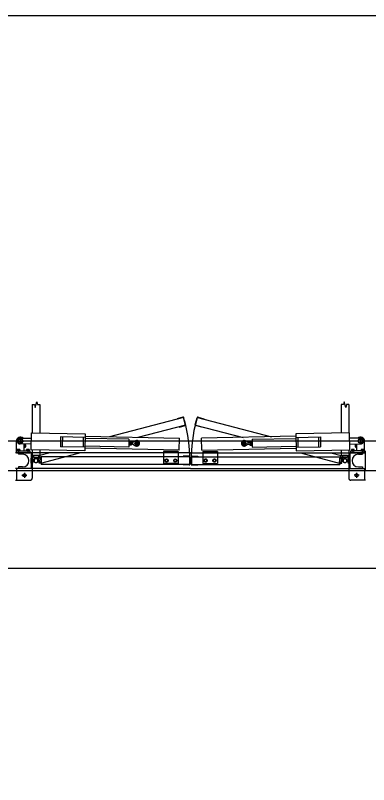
# Model space of a CAD drawing. Extents: x -264205 to -263659, y -1242401 to -1242060.
# Drawn here: x -263850.587 to -263848.783, y -1242089.06 to -1242085.136 of the extents above; entities that cross this region are included whole.
import ezdxf

# ---------------------------------------------------------------- set-up
doc = ezdxf.new("R2010")
doc.units = 0
for name, color, linetype in [('OBRUBNIKY_KOMUNIKACIE_PROJEKT', 7, 'Continuous'), ('OSI_STAVBY_KFA', 7, 'Continuous'), ('RAM_NA_TLAC_12xA4_1-250', 7, 'Continuous'), ('SITUACIA_DSP_2D', 7, 'Continuous')]:
    doc.layers.add(name, color=color, linetype=linetype)

msp = doc.modelspace()

# ---------------------------------------------------------------- linework, layer by layer
at = {"layer": 'OBRUBNIKY_KOMUNIKACIE_PROJEKT'}
msp.add_line((-263894.9678, -1242087.3072), (-263808.9678, -1242087.3072), dxfattribs=at)
at = {"layer": 'OSI_STAVBY_KFA'}
msp.add_line((-263792.6528, -1242087.9572), (-263911.5228, -1242087.9572), dxfattribs=at)
at = {"layer": 'RAM_NA_TLAC_12xA4_1-250'}
msp.add_lwpolyline([(-263980.2898, -1242085.136), (-263770.2898, -1242085.136), (-263770.2898, -1242307.886), (-263980.2898, -1242307.886)], close=True, dxfattribs=at)
at = {"layer": 'SITUACIA_DSP_2D'}
for p, q in [((-263850.486, -1242087.1366), (-263850.478, -1242087.1066)), ((-263850.478, -1242087.1066), (-263850.4739, -1242087.1216)), ((-263848.908, -1242087.1066), (-263848.912, -1242087.1216)), ((-263848.9, -1242087.1366), (-263848.908, -1242087.1066)), ((-263850.502, -1242087.1216), (-263850.502, -1242087.265)), ((-263850.502, -1242087.1216), (-263850.49, -1242087.1216)), ((-263850.49, -1242087.1216), (-263850.486, -1242087.1366)), ((-263850.4739, -1242087.1216), (-263850.462, -1242087.1216)), ((-263850.462, -1242087.1216), (-263850.462, -1242087.2657)), ((-263848.924, -1242087.1216), (-263848.924, -1242087.2657)), ((-263848.912, -1242087.1216), (-263848.924, -1242087.1216)), ((-263848.8959, -1242087.1216), (-263848.9, -1242087.1366)), ((-263848.884, -1242087.1216), (-263848.8959, -1242087.1216)), ((-263848.884, -1242087.1216), (-263848.884, -1242087.265)), ((-263849.7294, -1242087.187), (-263850.1061, -1242087.2858)), ((-263849.7319, -1242087.1856), (-263849.7609, -1242087.1933)), ((-263849.7609, -1242087.1933), (-263849.7603, -1242087.1953)), ((-263849.7191, -1242087.2256), (-263849.7294, -1242087.187)), ((-263849.7177, -1242087.2232), (-263849.727, -1242087.1884)), ((-263849.6683, -1242087.2232), (-263849.659, -1242087.1884)), ((-263849.6669, -1242087.2256), (-263849.6565, -1242087.187)), ((-263849.6565, -1242087.187), (-263849.2799, -1242087.2858)), ((-263849.6541, -1242087.1856), (-263849.6251, -1242087.1933)), ((-263849.6251, -1242087.1933), (-263849.6256, -1242087.1953)), ((-263849.7191, -1242087.2256), (-263849.9622, -1242087.2887)), ((-263849.75, -1242087.2339), (-263849.7495, -1242087.2358)), ((-263849.7495, -1242087.2358), (-263849.7205, -1242087.2281)), ((-263849.6669, -1242087.2256), (-263849.4238, -1242087.2887)), ((-263849.6365, -1242087.2358), (-263849.6655, -1242087.2281)), ((-263849.636, -1242087.2339), (-263849.6365, -1242087.2358)), ((-263850.5069, -1242087.3519), (-263850.5051, -1242087.2649)), ((-263850.5051, -1242087.2649), (-263850.2302, -1242087.2704)), ((-263850.2302, -1242087.2704), (-263850.2319, -1242087.3573)), ((-263848.8808, -1242087.2649), (-263849.1558, -1242087.2704)), ((-263849.1558, -1242087.2704), (-263849.154, -1242087.3573)), ((-263848.8791, -1242087.3519), (-263848.8808, -1242087.2649)), ((-263894.9678, -1242087.3072), (-263808.9678, -1242087.3072)), ((-263850.582, -1242087.3573), (-263850.582, -1242087.3073)), ((-263850.5776, -1242087.3073), (-263850.5464, -1242087.3073)), ((-263850.562, -1242087.2955), (-263850.5722, -1242087.3014)), ((-263850.5722, -1242087.3014), (-263850.5722, -1242087.3132)), ((-263850.5722, -1242087.3132), (-263850.562, -1242087.319)), ((-263850.562, -1242087.2917), (-263850.562, -1242087.3229)), ((-263850.5518, -1242087.3014), (-263850.562, -1242087.2955)), ((-263850.562, -1242087.319), (-263850.5518, -1242087.3132)), ((-263850.5617, -1242087.2923), (-263850.5057, -1242087.2934)), ((-263850.5518, -1242087.3132), (-263850.5518, -1242087.3014)), ((-263850.3566, -1242087.2864), (-263850.3576, -1242087.3363)), ((-263850.2305, -1242087.2889), (-263850.3566, -1242087.2864)), ((-263850.3466, -1242087.2865), (-263850.3476, -1242087.3365)), ((-263850.2405, -1242087.2887), (-263850.2415, -1242087.3386)), ((-263850.0078, -1242087.2983), (-263850.2306, -1242087.2939)), ((-263850.2304, -1242087.2834), (-263849.7495, -1242087.2929)), ((-263850.0078, -1242087.2983), (-263850.0086, -1242087.3383)), ((-263850.003, -1242087.3084), (-263850.008, -1242087.3083)), ((-263850.003, -1242087.3084), (-263850.0034, -1242087.3284)), ((-263850.0031, -1242087.3099), (-263850.0034, -1242087.3269)), ((-263850.0031, -1242087.3099), (-263850.0023, -1242087.3086)), ((-263849.9959, -1242087.3136), (-263850.0024, -1242087.3135)), ((-263849.9958, -1242087.3087), (-263850.0023, -1242087.3086)), ((-263849.9951, -1242087.3101), (-263849.9958, -1242087.3087)), ((-263849.9951, -1242087.3101), (-263849.9954, -1242087.327)), ((-263849.987, -1242087.3137), (-263849.9951, -1242087.3135)), ((-263849.9872, -1242087.3237), (-263849.987, -1242087.3137)), ((-263849.987, -1242087.3137), (-263849.9736, -1242087.3067)), ((-263849.7507, -1242087.3539), (-263849.7495, -1242087.2929)), ((-263849.1555, -1242087.2834), (-263849.6364, -1242087.2929)), ((-263849.6352, -1242087.3539), (-263849.6364, -1242087.2929)), ((-263849.399, -1242087.3137), (-263849.4124, -1242087.3067)), ((-263849.399, -1242087.3137), (-263849.3908, -1242087.3135)), ((-263849.3988, -1242087.3237), (-263849.399, -1242087.3137)), ((-263849.3909, -1242087.3101), (-263849.3901, -1242087.3087)), ((-263849.3909, -1242087.3101), (-263849.3905, -1242087.327)), ((-263849.3901, -1242087.3087), (-263849.3837, -1242087.3086)), ((-263849.39, -1242087.3136), (-263849.3836, -1242087.3135)), ((-263849.3829, -1242087.3099), (-263849.3837, -1242087.3086)), ((-263849.3829, -1242087.3084), (-263849.3779, -1242087.3083)), ((-263849.3829, -1242087.3084), (-263849.3825, -1242087.3284)), ((-263849.3829, -1242087.3099), (-263849.3825, -1242087.3269)), ((-263849.3781, -1242087.2983), (-263849.1553, -1242087.2939)), ((-263849.3781, -1242087.2983), (-263849.3773, -1242087.3383)), ((-263849.1554, -1242087.2889), (-263849.0294, -1242087.2864)), ((-263849.1454, -1242087.2887), (-263849.1444, -1242087.3386)), ((-263849.0394, -1242087.2865), (-263849.0384, -1242087.3365)), ((-263849.0294, -1242087.2864), (-263849.0284, -1242087.3363)), ((-263848.8243, -1242087.2923), (-263848.8803, -1242087.2934)), ((-263848.8084, -1242087.3073), (-263848.8396, -1242087.3073)), ((-263848.8342, -1242087.3014), (-263848.824, -1242087.2955)), ((-263848.8342, -1242087.3132), (-263848.8342, -1242087.3014)), ((-263848.824, -1242087.319), (-263848.8342, -1242087.3132)), ((-263848.824, -1242087.2917), (-263848.824, -1242087.3229)), ((-263848.824, -1242087.2955), (-263848.8138, -1242087.3014)), ((-263848.8138, -1242087.3132), (-263848.824, -1242087.319)), ((-263848.8138, -1242087.3014), (-263848.8138, -1242087.3132)), ((-263848.804, -1242087.3573), (-263848.804, -1242087.3073)), ((-263850.5788, -1242087.35), (-263850.5652, -1242087.35)), ((-263850.5788, -1242087.3555), (-263850.5788, -1242087.35)), ((-263850.572, -1242087.3474), (-263850.572, -1242087.3618)), ((-263850.572, -1242087.3555), (-263850.572, -1242087.3509)), ((-263850.5652, -1242087.35), (-263850.5652, -1242087.3555)), ((-263850.5063, -1242087.3234), (-263850.5623, -1242087.3223)), ((-263850.542, -1242087.3573), (-263850.542, -1242087.3227)), ((-263850.542, -1242087.3323), (-263850.5319, -1242087.3323)), ((-263850.5415, -1242087.3227), (-263850.5415, -1242087.3419)), ((-263850.5298, -1242087.35), (-263850.5162, -1242087.35)), ((-263850.5298, -1242087.3555), (-263850.5298, -1242087.35)), ((-263850.523, -1242087.3474), (-263850.523, -1242087.3618)), ((-263850.523, -1242087.3555), (-263850.523, -1242087.3509)), ((-263850.5162, -1242087.35), (-263850.5162, -1242087.3555)), ((-263850.2319, -1242087.3573), (-263850.5069, -1242087.3519)), ((-263850.502, -1242087.352), (-263850.502, -1242087.3818)), ((-263850.5015, -1242087.352), (-263850.5015, -1242087.3673)), ((-263850.462, -1242087.3528), (-263850.462, -1242087.3818)), ((-263850.2315, -1242087.3388), (-263850.3576, -1242087.3363)), ((-263849.7507, -1242087.3539), (-263850.2316, -1242087.3443)), ((-263850.0086, -1242087.3383), (-263850.2314, -1242087.3338)), ((-263850.0034, -1242087.3284), (-263850.0084, -1242087.3283)), ((-263850.0034, -1242087.3269), (-263850.0027, -1242087.3282)), ((-263849.9962, -1242087.3283), (-263850.0027, -1242087.3282)), ((-263849.9961, -1242087.3234), (-263850.0026, -1242087.3233)), ((-263849.9954, -1242087.327), (-263849.9962, -1242087.3283)), ((-263849.9872, -1242087.3237), (-263849.9953, -1242087.3235)), ((-263849.9872, -1242087.3237), (-263849.9741, -1242087.3312)), ((-263849.6352, -1242087.3539), (-263849.1543, -1242087.3443)), ((-263849.3988, -1242087.3237), (-263849.4119, -1242087.3312)), ((-263849.3988, -1242087.3237), (-263849.3906, -1242087.3235)), ((-263849.3905, -1242087.327), (-263849.3897, -1242087.3283)), ((-263849.3898, -1242087.3234), (-263849.3834, -1242087.3233)), ((-263849.3897, -1242087.3283), (-263849.3833, -1242087.3282)), ((-263849.3825, -1242087.3269), (-263849.3833, -1242087.3282)), ((-263849.3825, -1242087.3284), (-263849.3775, -1242087.3283)), ((-263849.3773, -1242087.3383), (-263849.1545, -1242087.3338)), ((-263849.1544, -1242087.3388), (-263849.0284, -1242087.3363)), ((-263849.154, -1242087.3573), (-263848.8791, -1242087.3519)), ((-263848.924, -1242087.3528), (-263848.924, -1242087.3818)), ((-263848.8845, -1242087.352), (-263848.8845, -1242087.3673)), ((-263848.884, -1242087.352), (-263848.884, -1242087.3818)), ((-263848.8797, -1242087.3234), (-263848.8237, -1242087.3223)), ((-263848.8562, -1242087.35), (-263848.8698, -1242087.35)), ((-263848.8698, -1242087.35), (-263848.8698, -1242087.3555)), ((-263848.863, -1242087.3474), (-263848.863, -1242087.3618)), ((-263848.863, -1242087.3555), (-263848.863, -1242087.3509)), ((-263848.8562, -1242087.3555), (-263848.8562, -1242087.35)), ((-263848.844, -1242087.3323), (-263848.8541, -1242087.3323)), ((-263848.8445, -1242087.3227), (-263848.8445, -1242087.3419)), ((-263848.844, -1242087.3573), (-263848.844, -1242087.3227)), ((-263848.8072, -1242087.35), (-263848.8208, -1242087.35)), ((-263848.8208, -1242087.35), (-263848.8208, -1242087.3555)), ((-263848.814, -1242087.3474), (-263848.814, -1242087.3618)), ((-263848.814, -1242087.3555), (-263848.814, -1242087.3509)), ((-263848.8072, -1242087.3555), (-263848.8072, -1242087.35)), ((-263849.693, -1242087.3673), (-263850.5875, -1242087.3673)), ((-263850.5825, -1242087.3673), (-263850.5825, -1242087.3573)), ((-263850.5825, -1242087.3573), (-263850.5125, -1242087.3573)), ((-263850.5825, -1242087.3673), (-263850.5125, -1242087.3673)), ((-263850.5636, -1242087.3555), (-263850.5804, -1242087.3555)), ((-263850.5804, -1242087.3555), (-263850.5804, -1242087.3573)), ((-263850.5636, -1242087.3573), (-263850.5804, -1242087.3573)), ((-263850.5652, -1242087.3555), (-263850.5788, -1242087.3555)), ((-263850.5715, -1242087.3673), (-263850.5715, -1242087.3748)), ((-263850.5505, -1242087.3748), (-263850.5715, -1242087.3748)), ((-263850.5636, -1242087.3555), (-263850.5636, -1242087.3573)), ((-263850.5146, -1242087.3555), (-263850.5314, -1242087.3555)), ((-263850.5314, -1242087.3555), (-263850.5314, -1242087.3573)), ((-263850.5146, -1242087.3573), (-263850.5314, -1242087.3573)), ((-263850.5162, -1242087.3555), (-263850.5298, -1242087.3555)), ((-263850.5146, -1242087.3555), (-263850.5146, -1242087.3573)), ((-263850.5125, -1242087.3673), (-263850.5125, -1242087.3573)), ((-263850.5075, -1242087.3673), (-263850.5075, -1242087.4473)), ((-263850.462, -1242087.3818), (-263850.502, -1242087.3818)), ((-263850.5015, -1242087.3673), (-263850.5015, -1242087.4473)), ((-263850.4945, -1242087.3818), (-263850.4695, -1242087.3818)), ((-263850.4945, -1242087.3818), (-263850.4945, -1242087.3918)), ((-263850.4945, -1242087.3918), (-263850.4695, -1242087.3918)), ((-263850.49, -1242087.4013), (-263850.483, -1242087.3918)), ((-263850.483, -1242087.3918), (-263850.481, -1242087.3918)), ((-263850.481, -1242087.3918), (-263850.4739, -1242087.4013)), ((-263850.4606, -1242087.3886), (-263850.4702, -1242087.3912)), ((-263850.4702, -1242087.3912), (-263850.4638, -1242087.4153)), ((-263850.4695, -1242087.3818), (-263850.4695, -1242087.3918)), ((-263850.41, -1242087.3673), (-263850.4625, -1242087.3813)), ((-263850.4522, -1242087.42), (-263850.4625, -1242087.3813)), ((-263849.698, -1242087.3873), (-263850.4565, -1242087.3873)), ((-263850.4565, -1242087.3873), (-263850.4565, -1242087.4273)), ((-263850.2554, -1242087.3673), (-263850.4522, -1242087.42)), ((-263849.8305, -1242087.3613), (-263849.8305, -1242087.3673)), ((-263849.7555, -1242087.3613), (-263849.8305, -1242087.3613)), ((-263849.8305, -1242087.3673), (-263849.8305, -1242087.4213)), ((-263849.7555, -1242087.3613), (-263849.7555, -1242087.3673)), ((-263849.7555, -1242087.3673), (-263849.7555, -1242087.4213)), ((-263849.7, -1242087.3853), (-263849.73, -1242087.3853)), ((-263849.73, -1242087.3853), (-263849.73, -1242087.3873)), ((-263849.715, -1242087.3843), (-263849.715, -1242087.3873)), ((-263849.6998, -1242087.3903), (-263849.6998, -1242087.3813)), ((-263849.698, -1242087.3873), (-263849.698, -1242087.4273)), ((-263849.696, -1242087.3893), (-263849.696, -1242087.4253)), ((-263849.693, -1242087.3673), (-263848.7985, -1242087.3673)), ((-263849.69, -1242087.3893), (-263849.69, -1242087.4253)), ((-263849.688, -1242087.3873), (-263848.9295, -1242087.3873)), ((-263849.688, -1242087.3873), (-263849.688, -1242087.4273)), ((-263849.6862, -1242087.3903), (-263849.6862, -1242087.3813)), ((-263849.686, -1242087.3853), (-263849.656, -1242087.3853)), ((-263849.6709, -1242087.3843), (-263849.6709, -1242087.3873)), ((-263849.656, -1242087.3853), (-263849.656, -1242087.3873)), ((-263849.6305, -1242087.3613), (-263849.6305, -1242087.3673)), ((-263849.6305, -1242087.3613), (-263849.5555, -1242087.3613)), ((-263849.6305, -1242087.3673), (-263849.6305, -1242087.4213)), ((-263849.5555, -1242087.3613), (-263849.5555, -1242087.3673)), ((-263849.5555, -1242087.3673), (-263849.5555, -1242087.4213)), ((-263849.1305, -1242087.3673), (-263848.9338, -1242087.42)), ((-263848.976, -1242087.3673), (-263848.9234, -1242087.3813)), ((-263848.9338, -1242087.42), (-263848.9234, -1242087.3813)), ((-263848.9295, -1242087.3873), (-263848.9295, -1242087.4273)), ((-263848.9254, -1242087.3886), (-263848.9157, -1242087.3912)), ((-263848.924, -1242087.3818), (-263848.884, -1242087.3818)), ((-263848.9157, -1242087.3912), (-263848.9222, -1242087.4153)), ((-263848.8915, -1242087.3818), (-263848.9165, -1242087.3818)), ((-263848.9165, -1242087.3818), (-263848.9165, -1242087.3918)), ((-263848.8915, -1242087.3918), (-263848.9165, -1242087.3918)), ((-263848.905, -1242087.3918), (-263848.912, -1242087.4013)), ((-263848.903, -1242087.3918), (-263848.905, -1242087.3918)), ((-263848.8959, -1242087.4013), (-263848.903, -1242087.3918)), ((-263848.8915, -1242087.3818), (-263848.8915, -1242087.3918)), ((-263848.8845, -1242087.3673), (-263848.8845, -1242087.4473)), ((-263848.8785, -1242087.3673), (-263848.8785, -1242087.4473)), ((-263848.8735, -1242087.3673), (-263848.8735, -1242087.3573)), ((-263848.8035, -1242087.3573), (-263848.8735, -1242087.3573)), ((-263848.8035, -1242087.3673), (-263848.8735, -1242087.3673)), ((-263848.8714, -1242087.3555), (-263848.8546, -1242087.3555)), ((-263848.8714, -1242087.3555), (-263848.8714, -1242087.3573)), ((-263848.8714, -1242087.3573), (-263848.8546, -1242087.3573)), ((-263848.8698, -1242087.3555), (-263848.8562, -1242087.3555)), ((-263848.8546, -1242087.3555), (-263848.8546, -1242087.3573)), ((-263848.8355, -1242087.3748), (-263848.8145, -1242087.3748)), ((-263848.8224, -1242087.3555), (-263848.8056, -1242087.3555)), ((-263848.8224, -1242087.3555), (-263848.8224, -1242087.3573)), ((-263848.8224, -1242087.3573), (-263848.8056, -1242087.3573)), ((-263848.8208, -1242087.3555), (-263848.8072, -1242087.3555)), ((-263848.8145, -1242087.3673), (-263848.8145, -1242087.3748)), ((-263848.8056, -1242087.3555), (-263848.8056, -1242087.3573)), ((-263848.8035, -1242087.3673), (-263848.8035, -1242087.3573)), ((-263848.7985, -1242087.4573), (-263848.7985, -1242087.3573)), ((-263850.5075, -1242087.3948), (-263850.4975, -1242087.3948)), ((-263850.5075, -1242087.4198), (-263850.5075, -1242087.3948)), ((-263850.5075, -1242087.4198), (-263850.4975, -1242087.4198)), ((-263850.4975, -1242087.4198), (-263850.4975, -1242087.3948)), ((-263850.4879, -1242087.3992), (-263850.4975, -1242087.4063)), ((-263850.4975, -1242087.4063), (-263850.4975, -1242087.4083)), ((-263850.4975, -1242087.4083), (-263850.4879, -1242087.4153)), ((-263850.4783, -1242087.398), (-263850.4673, -1242087.4023)), ((-263850.4665, -1242087.4063), (-263850.476, -1242087.3992)), ((-263850.476, -1242087.4153), (-263850.4665, -1242087.4083)), ((-263850.4667, -1242087.4042), (-263850.4742, -1242087.4135)), ((-263850.4673, -1242087.4023), (-263850.4667, -1242087.4042)), ((-263850.4565, -1242087.3948), (-263850.4665, -1242087.3948)), ((-263850.4665, -1242087.4198), (-263850.4665, -1242087.3948)), ((-263850.4665, -1242087.4083), (-263850.4665, -1242087.4063)), ((-263850.4565, -1242087.4198), (-263850.4665, -1242087.4198)), ((-263850.4541, -1242087.4127), (-263850.4638, -1242087.4153)), ((-263850.4565, -1242087.4198), (-263850.4565, -1242087.3948)), ((-263849.698, -1242087.4273), (-263850.4565, -1242087.4273)), ((-263849.7555, -1242087.4213), (-263849.8305, -1242087.4213)), ((-263849.8233, -1242087.4073), (-263849.8194, -1242087.4005)), ((-263849.8194, -1242087.4141), (-263849.8233, -1242087.4073)), ((-263849.8194, -1242087.4005), (-263849.8115, -1242087.4005)), ((-263849.8115, -1242087.4141), (-263849.8194, -1242087.4141)), ((-263849.8115, -1242087.4005), (-263849.8076, -1242087.4073)), ((-263849.8076, -1242087.4073), (-263849.8115, -1242087.4141)), ((-263849.7783, -1242087.4073), (-263849.7744, -1242087.4005)), ((-263849.7744, -1242087.4141), (-263849.7783, -1242087.4073)), ((-263849.7744, -1242087.4005), (-263849.7665, -1242087.4005)), ((-263849.7665, -1242087.4141), (-263849.7744, -1242087.4141)), ((-263849.7665, -1242087.4005), (-263849.7626, -1242087.4073)), ((-263849.7626, -1242087.4073), (-263849.7665, -1242087.4141)), ((-263849.73, -1242087.4273), (-263849.73, -1242087.4293)), ((-263849.7, -1242087.4293), (-263849.73, -1242087.4293)), ((-263849.688, -1242087.4273), (-263848.9295, -1242087.4273)), ((-263849.686, -1242087.4293), (-263849.656, -1242087.4293)), ((-263849.656, -1242087.4273), (-263849.656, -1242087.4293)), ((-263849.6305, -1242087.4213), (-263849.5555, -1242087.4213)), ((-263849.6194, -1242087.4005), (-263849.6233, -1242087.4073)), ((-263849.6233, -1242087.4073), (-263849.6194, -1242087.4141)), ((-263849.6115, -1242087.4005), (-263849.6194, -1242087.4005)), ((-263849.6194, -1242087.4141), (-263849.6115, -1242087.4141)), ((-263849.6076, -1242087.4073), (-263849.6115, -1242087.4005)), ((-263849.6115, -1242087.4141), (-263849.6076, -1242087.4073)), ((-263849.5744, -1242087.4005), (-263849.5783, -1242087.4073)), ((-263849.5783, -1242087.4073), (-263849.5744, -1242087.4141)), ((-263849.5665, -1242087.4005), (-263849.5744, -1242087.4005)), ((-263849.5744, -1242087.4141), (-263849.5665, -1242087.4141)), ((-263849.5626, -1242087.4073), (-263849.5665, -1242087.4005)), ((-263849.5665, -1242087.4141), (-263849.5626, -1242087.4073)), ((-263848.9318, -1242087.4127), (-263848.9222, -1242087.4153)), ((-263848.9295, -1242087.3948), (-263848.9195, -1242087.3948)), ((-263848.9295, -1242087.4198), (-263848.9295, -1242087.3948)), ((-263848.9295, -1242087.4198), (-263848.9195, -1242087.4198)), ((-263848.9195, -1242087.4198), (-263848.9195, -1242087.3948)), ((-263848.9195, -1242087.4063), (-263848.9099, -1242087.3992)), ((-263848.9195, -1242087.4083), (-263848.9195, -1242087.4063)), ((-263848.9099, -1242087.4153), (-263848.9195, -1242087.4083)), ((-263848.9187, -1242087.4023), (-263848.9192, -1242087.4042)), ((-263848.9192, -1242087.4042), (-263848.9118, -1242087.4135)), ((-263848.9076, -1242087.398), (-263848.9187, -1242087.4023)), ((-263848.898, -1242087.3992), (-263848.8885, -1242087.4063)), ((-263848.8885, -1242087.4083), (-263848.898, -1242087.4153)), ((-263848.8785, -1242087.3948), (-263848.8885, -1242087.3948)), ((-263848.8885, -1242087.4198), (-263848.8885, -1242087.3948)), ((-263848.8885, -1242087.4063), (-263848.8885, -1242087.4083)), ((-263848.8785, -1242087.4198), (-263848.8885, -1242087.4198)), ((-263848.8785, -1242087.4198), (-263848.8785, -1242087.3948)), ((-263894.5809, -1242087.4572), (-263809.3546, -1242087.4572)), ((-263849.693, -1242087.4473), (-263850.5875, -1242087.4473)), ((-263850.5815, -1242087.4473), (-263850.5815, -1242087.5073)), ((-263850.5505, -1242087.4398), (-263850.5715, -1242087.4398)), ((-263850.5715, -1242087.4398), (-263850.5715, -1242087.4473)), ((-263850.5415, -1242087.4693), (-263850.5415, -1242087.4953)), ((-263850.5015, -1242087.4473), (-263850.5015, -1242087.4973)), ((-263849.693, -1242087.4473), (-263848.7985, -1242087.4473)), ((-263848.8845, -1242087.4473), (-263848.8845, -1242087.4973)), ((-263848.8445, -1242087.4693), (-263848.8445, -1242087.4953)), ((-263848.8355, -1242087.4398), (-263848.8145, -1242087.4398)), ((-263848.8145, -1242087.4398), (-263848.8145, -1242087.4473)), ((-263848.8045, -1242087.4473), (-263848.8045, -1242087.5073)), ((-263850.5875, -1242087.5073), (-263850.5115, -1242087.5073)), ((-263850.5545, -1242087.4823), (-263850.5285, -1242087.4823)), ((-263848.7985, -1242087.5073), (-263848.8745, -1242087.5073)), ((-263848.8315, -1242087.4823), (-263848.8575, -1242087.4823))]:
    msp.add_line(p, q, dxfattribs=at)
for centre, radius in [((-263850.562, -1242087.3073), 0.0126), ((-263850.562, -1242087.3073), 0.0102), ((-263849.9671, -1242087.3191), 0.00952), ((-263849.9671, -1242087.3191), 0.00645), ((-263849.4189, -1242087.3191), 0.00952), ((-263849.4189, -1242087.3191), 0.00645), ((-263848.824, -1242087.3073), 0.0126), ((-263848.824, -1242087.3073), 0.0102), ((-263849.9671, -1242087.3191), 0.005), ((-263849.4189, -1242087.3191), 0.005), ((-263849.8155, -1242087.4073), 0.0084), ((-263849.8155, -1242087.4073), 0.0068), ((-263849.7705, -1242087.4073), 0.0084), ((-263849.7705, -1242087.4073), 0.0068), ((-263849.6155, -1242087.4073), 0.0084), ((-263849.6155, -1242087.4073), 0.0068), ((-263849.5705, -1242087.4073), 0.0084), ((-263849.5705, -1242087.4073), 0.0068), ((-263850.5415, -1242087.4823), 0.008), ((-263848.8445, -1242087.4823), 0.008)]:
    msp.add_circle(centre, radius, dxfattribs=at)
for centre, radius, start, end in [((-263849.7308, -1242087.1894), 0.004, 15, 105), ((-263849.6551, -1242087.1894), 0.004, 75, 165), ((-263850.482, -1242087.4073), 0.7862, 0, 15), ((-263849.7215, -1242087.2242), 0.004, 285, 15), ((-263848.904, -1242087.4073), 0.7862, 165, 180), ((-263849.6644, -1242087.2242), 0.004, 165, 255), ((-263850.562, -1242087.3073), 0.02, 47.4504, 180), ((-263850.562, -1242087.3073), 0.015, 88.86, 268.86), ((-263849.9871, -1242087.3187), 0.0161, 161.1601, 196.5599), ((-263849.9988, -1242087.3111), 0.00432, 144.2666, 213.4534), ((-263850.0024, -1242087.3135), 0.0001, 268.86, 338.0468), ((-263850.0114, -1242087.3182), 0.0161, 341.1601, 16.5599), ((-263849.9959, -1242087.3136), 0.0001, 199.6732, 268.86), ((-263849.9994, -1242087.3111), 0.00432, 324.2666, 33.4534), ((-263849.9671, -1242087.3191), 0.014, 240.1229, 117.5971), ((-263849.4189, -1242087.3191), 0.014, 62.4029, 299.8771), ((-263849.3865, -1242087.3111), 0.00432, 146.5466, 215.7334), ((-263849.3746, -1242087.3182), 0.0161, 163.4401, 198.8399), ((-263849.39, -1242087.3136), 0.0001, 271.14, 340.3268), ((-263849.3872, -1242087.3111), 0.00432, 326.5466, 35.7334), ((-263849.3836, -1242087.3135), 0.0001, 201.9532, 271.14), ((-263849.3988, -1242087.3187), 0.0161, 343.4401, 18.8399), ((-263848.824, -1242087.3073), 0.02, 0, 132.5496), ((-263848.824, -1242087.3073), 0.015, 271.14, 91.14), ((-263850.5754, -1242087.3568), 0.0068, 60, 120), ((-263850.5686, -1242087.3568), 0.0068, 60, 120), ((-263850.5415, -1242087.3323), 0.008, 266.4167, 93.5833), ((-263850.5264, -1242087.3568), 0.0068, 60, 120), ((-263850.5196, -1242087.3568), 0.0068, 60, 120), ((-263849.9991, -1242087.3258), 0.00432, 144.2666, 213.4534), ((-263849.9997, -1242087.3258), 0.00432, 324.2666, 33.4534), ((-263849.3862, -1242087.3258), 0.00432, 146.5466, 215.7334), ((-263849.3869, -1242087.3258), 0.00432, 326.5466, 35.7334), ((-263848.8664, -1242087.3568), 0.0068, 60, 120), ((-263848.8596, -1242087.3568), 0.0068, 60, 120), ((-263848.8445, -1242087.3323), 0.008, 86.4167, 273.5833), ((-263848.8174, -1242087.3568), 0.0068, 60, 120), ((-263848.8106, -1242087.3568), 0.0068, 60, 120), ((-263850.5505, -1242087.4073), 0.0325, 270, 90), ((-263849.7, -1242087.3893), 0.004, 0, 90), ((-263849.686, -1242087.3893), 0.004, 90, 180), ((-263848.8355, -1242087.4073), 0.0325, 90, 270), ((-263850.482, -1242087.4073), 0.01, 53.6139, 306.3861), ((-263850.482, -1242087.4073), 0.01, 68.6139, 321.3861), ((-263850.482, -1242087.4073), 0.01, 143.6139, 36.3861), ((-263850.482, -1242087.4073), 0.01, 233.6139, 126.3861), ((-263849.7, -1242087.4253), 0.004, 270, 0), ((-263849.686, -1242087.4253), 0.004, 180, 270), ((-263848.904, -1242087.4073), 0.01, 53.6139, 306.3861), ((-263848.904, -1242087.4073), 0.01, 143.6139, 36.3861), ((-263848.904, -1242087.4073), 0.01, 218.6139, 111.3861), ((-263848.904, -1242087.4073), 0.01, 233.6139, 126.3861), ((-263850.5115, -1242087.4973), 0.01, 270, 0), ((-263848.8745, -1242087.4973), 0.01, 180, 270)]:
    msp.add_arc(centre, radius, start, end, dxfattribs=at)

doc.saveas('drawing.dxf')
